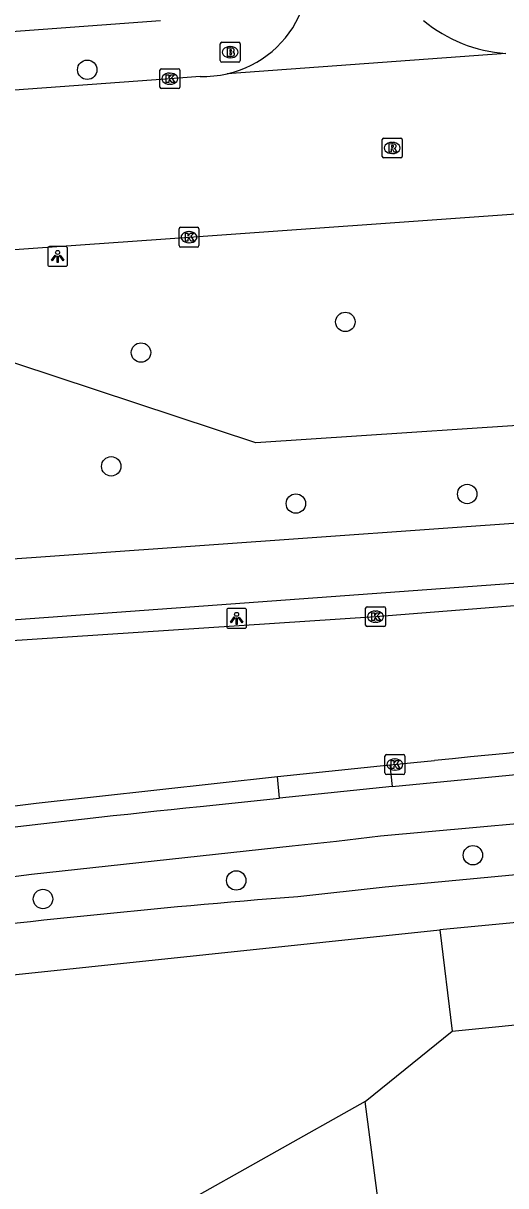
# Model space of a CAD drawing. Extents: x 159053 to 160041, y 380450 to 381422.
# Drawn here: x 159764.4 to 159788.7, y 380816.4 to 380875 of the extents above; entities that cross this region are included whole.
import ezdxf

# ---------------------------------------------------------------- set-up
doc = ezdxf.new("R2010")
doc.units = 0
for name, color, linetype in [('IMGEO_Berm_groen', 7, 'Continuous'), ('IMGEO_Boom', 7, 'Continuous'), ('IMGEO_Brandkraan', 7, 'Continuous'), ('IMGEO_Fietspad_gesloten', 7, 'Continuous'), ('IMGEO_Groenvoorziening', 7, 'Continuous'), ('IMGEO_Kolk', 7, 'Continuous'), ('IMGEO_Lichtpunt', 7, 'Continuous'), ('IMGEO_Loofbos', 7, 'Continuous'), ('IMGEO_Rijbaan_lokaal_gesloten', 7, 'Continuous'), ('IMGEO_Rijbaan_lokaal_open', 7, 'Continuous'), ('IMGEO_Rioolput', 7, 'Continuous'), ('IMGEO_Voetpad_open', 7, 'Continuous')]:
    doc.layers.add(name, color=color, linetype=linetype)

msp = doc.modelspace()

# ---------------------------------------------------------------- linework, layer by layer
at = {"layer": 'IMGEO_Berm_groen'}
msp.add_lwpolyline([(159954.072, 380860.782), (159954.947, 380862.677), (159947.514, 380867.988), (159937.181, 380868.08), (159926.058, 380860.703), (159902.245, 380860.568), (159882.127, 380860.285), (159849.043, 380858.685), (159776.078, 380853.854), (159762.004, 380858.511), (159750.877, 380857.546), (159748.112, 380854.334), (159749.968, 380850.893)], dxfattribs=at)
at = {"layer": 'IMGEO_Boom'}
for centre in [(159767.595, 380872.644), (159780.589, 380859.942), (159770.301, 380858.397), (159768.802, 380852.668), (159786.722, 380851.274), (159778.097, 380850.791), (159787.01, 380833.082), (159775.097, 380831.809), (159765.366, 380830.875)]:
    msp.add_circle(centre, 0.489, dxfattribs=at)
at = {"layer": 'IMGEO_Brandkraan'}
for p, q in [((159774.292, 380873.102), (159774.292, 380873.954)), ((159774.367, 380874.028), (159775.219, 380874.028)), ((159775.293, 380873.954), (159775.293, 380873.102)), ((159774.78, 380873.808), (159774.805, 380873.808)), ((159775.219, 380873.028), (159774.367, 380873.028)), ((159774.803, 380873.248), (159774.778, 380873.248))]:
    msp.add_line(p, q, dxfattribs=at)
for points in [[(159774.292, 380873.102), (159774.292, 380873.954)], [(159774.367, 380874.028), (159775.219, 380874.028)], [(159775.293, 380873.954), (159775.293, 380873.102)], [(159774.64, 380873.728), (159774.64, 380873.328), (159774.853, 380873.328)], [(159774.871, 380873.728), (159774.64, 380873.728)], [(159774.819, 380873.647), (159774.765, 380873.647), (159774.765, 380873.571)], [(159774.765, 380873.571), (159774.818, 380873.571)], [(159774.827, 380873.495), (159774.765, 380873.495), (159774.765, 380873.414)], [(159774.765, 380873.414), (159774.827, 380873.414)], [(159775.219, 380873.028), (159774.367, 380873.028)]]:
    msp.add_lwpolyline(points, dxfattribs=at)
for centre, radius, start, end in [((159774.369, 380873.952), 0.0765, 91.55205, 178.44795), ((159774.369, 380873.952), 0.0765, 91.55205, 178.44795), ((159775.217, 380873.952), 0.0765, 1.55205, 88.44795), ((159775.217, 380873.952), 0.0765, 1.55205, 88.44795), ((159774.82, 380873.609), 0.0379, 267.82845, 90.93552), ((159774.828, 380873.454), 0.0404, 269.87594, 90.50774), ((159774.859, 380873.579), 0.251, 268.66757, 293.53466), ((159774.875, 380873.583), 0.145, 59.4692, 91.53667), ((159774.9, 380873.63), 0.0922, 285.51372, 58.15012), ((159774.905, 380873.438), 0.105, 301.31148, 78.98903), ((159774.369, 380873.104), 0.0765, 181.55205, 268.44795), ((159774.369, 380873.104), 0.0765, 181.55205, 268.44795), ((159775.217, 380873.104), 0.0765, 271.55205, 358.44795), ((159775.217, 380873.104), 0.0765, 271.55205, 358.44795)]:
    msp.add_arc(centre, radius, start, end, dxfattribs=at)
for centre, major_axis, ratio, start_param, end_param in [((159774.779, 380873.528), (-0.387, 0.002), 0.722429, 4.712389, 7.853982), ((159774.804, 380873.528), (-0.39, 0.002), 0.717154, 1.570796, 4.712389)]:
    msp.add_ellipse(centre, major_axis=major_axis, ratio=ratio, start_param=start_param, end_param=end_param, dxfattribs=at)
at = {"layer": 'IMGEO_Fietspad_gesloten'}
for points in [[(159941.999, 380856.385), (159900.169, 380856.239), (159882.277, 380855.98), (159871.949, 380855.624), (159861.854, 380855.168), (159841.235, 380853.915), (159802.241, 380850.732), (159761.702, 380847.843)], [(159761.439, 380844.812), (159761.948, 380844.796), (159802.587, 380847.782), (159841.485, 380850.858), (159862.024, 380852.122), (159872.183, 380852.589), (159882.27, 380852.951), (159889.555, 380853.072), (159900.233, 380853.185), (159942.503, 380853.274)], [(159910.68, 380840.553), (159895.529, 380840.777), (159881.767, 380840.815), (159866.711, 380840.268), (159847.733, 380839.268), (159829.391, 380838.092), (159816.52, 380837.079), (159805.933, 380836.234), (159794.256, 380835.108), (159782.362, 380834.033), (159780.139, 380833.78), (159777.916, 380833.53), (159764.795, 380832.11), (159750.001, 380830.175), (159741.062, 380829.019)], [(159782.939, 380836.546), (159797.322, 380837.932)], [(159782.939, 380836.546), (159777.271, 380835.957)], [(159773.282, 380835.527), (159777.271, 380835.957)]]:
    msp.add_lwpolyline(points, dxfattribs=at)
msp.add_arc((159855.422, 380049.693), 790.115, 95.967208, 97.668483, dxfattribs=at)
at = {"layer": 'IMGEO_Groenvoorziening'}
msp.add_lwpolyline([(159781.59, 380820.677), (159785.965, 380824.217)], dxfattribs=at)
at = {"layer": 'IMGEO_Kolk'}
for p, q in [((159771.253, 380871.767), (159771.253, 380872.619)), ((159771.328, 380872.693), (159772.18, 380872.693)), ((159771.741, 380872.473), (159771.766, 380872.473)), ((159772.254, 380872.619), (159772.254, 380871.767)), ((159772.18, 380871.693), (159771.328, 380871.693)), ((159771.764, 380871.913), (159771.739, 380871.913)), ((159772.218, 380863.784), (159772.218, 380864.636)), ((159772.293, 380864.71), (159773.145, 380864.71)), ((159773.219, 380864.636), (159773.219, 380863.784)), ((159772.729, 380863.93), (159772.704, 380863.93)), ((159772.706, 380864.49), (159772.731, 380864.49)), ((159773.145, 380863.71), (159772.293, 380863.71)), ((159781.606, 380844.67), (159781.606, 380845.522)), ((159781.681, 380845.596), (159782.533, 380845.596)), ((159782.094, 380845.376), (159782.119, 380845.376)), ((159782.607, 380845.522), (159782.607, 380844.67)), ((159782.117, 380844.816), (159782.092, 380844.816)), ((159782.533, 380844.596), (159781.681, 380844.596)), ((159782.58, 380837.223), (159782.58, 380838.075)), ((159782.655, 380838.149), (159783.507, 380838.149)), ((159783.068, 380837.929), (159783.093, 380837.929)), ((159783.581, 380838.075), (159783.581, 380837.223)), ((159783.507, 380837.149), (159782.655, 380837.149)), ((159783.091, 380837.369), (159783.066, 380837.369))]:
    msp.add_line(p, q, dxfattribs=at)
for points in [[(159771.253, 380871.767), (159771.253, 380872.619)], [(159771.328, 380872.693), (159772.18, 380872.693)], [(159771.574, 380872.393), (159771.697, 380872.393), (159771.697, 380872.242), (159771.827, 380872.393), (159771.991, 380872.393), (159771.845, 380872.242), (159771.998, 380871.993), (159771.846, 380871.993), (159771.761, 380872.157), (159771.697, 380872.09), (159771.697, 380871.993), (159771.574, 380871.993), (159771.574, 380872.393)], [(159772.254, 380872.619), (159772.254, 380871.767)], [(159772.18, 380871.693), (159771.328, 380871.693)], [(159772.218, 380863.784), (159772.218, 380864.636)], [(159772.293, 380864.71), (159773.145, 380864.71)], [(159773.219, 380864.636), (159773.219, 380863.784)], [(159772.539, 380864.41), (159772.662, 380864.41), (159772.662, 380864.259), (159772.792, 380864.41), (159772.956, 380864.41), (159772.81, 380864.259), (159772.963, 380864.01), (159772.811, 380864.01), (159772.726, 380864.174), (159772.662, 380864.107), (159772.662, 380864.01), (159772.539, 380864.01), (159772.539, 380864.41)], [(159773.145, 380863.71), (159772.293, 380863.71)], [(159781.606, 380844.67), (159781.606, 380845.522)], [(159781.681, 380845.596), (159782.533, 380845.596)], [(159781.927, 380845.296), (159782.05, 380845.296), (159782.05, 380845.145), (159782.18, 380845.296), (159782.344, 380845.296), (159782.198, 380845.145), (159782.351, 380844.896), (159782.199, 380844.896), (159782.114, 380845.06), (159782.05, 380844.993), (159782.05, 380844.896), (159781.927, 380844.896), (159781.927, 380845.296)], [(159782.607, 380845.522), (159782.607, 380844.67)], [(159782.533, 380844.596), (159781.681, 380844.596)], [(159782.58, 380837.223), (159782.58, 380838.075)], [(159782.655, 380838.149), (159783.507, 380838.149)], [(159782.901, 380837.849), (159783.024, 380837.849), (159783.024, 380837.698), (159783.154, 380837.849), (159783.318, 380837.849), (159783.172, 380837.698), (159783.325, 380837.449), (159783.173, 380837.449), (159783.088, 380837.613), (159783.024, 380837.546), (159783.024, 380837.449), (159782.901, 380837.449), (159782.901, 380837.849)], [(159783.581, 380838.075), (159783.581, 380837.223)], [(159783.507, 380837.149), (159782.655, 380837.149)]]:
    msp.add_lwpolyline(points, dxfattribs=at)
for centre, start, end in [((159771.33, 380872.617), 91.55205, 178.44795), ((159771.33, 380872.617), 91.55205, 178.44795), ((159772.178, 380872.617), 1.55205, 88.44795), ((159772.178, 380872.617), 1.55205, 88.44795), ((159771.33, 380871.769), 181.55205, 268.44795), ((159771.33, 380871.769), 181.55205, 268.44795), ((159772.178, 380871.769), 271.55205, 358.44795), ((159772.178, 380871.769), 271.55205, 358.44795), ((159772.295, 380864.634), 91.55205, 178.44795), ((159772.295, 380864.634), 91.55205, 178.44795), ((159773.143, 380864.634), 1.55205, 88.44795), ((159773.143, 380864.634), 1.55205, 88.44795), ((159772.295, 380863.786), 181.55205, 268.44795), ((159772.295, 380863.786), 181.55205, 268.44795), ((159773.143, 380863.786), 271.55205, 358.44795), ((159773.143, 380863.786), 271.55205, 358.44795), ((159781.683, 380845.52), 91.55205, 178.44795), ((159781.683, 380845.52), 91.55205, 178.44795), ((159782.531, 380845.52), 1.55205, 88.44795), ((159782.531, 380845.52), 1.55205, 88.44795), ((159781.683, 380844.672), 181.55205, 268.44795), ((159781.683, 380844.672), 181.55205, 268.44795), ((159782.531, 380844.672), 271.55205, 358.44795), ((159782.531, 380844.672), 271.55205, 358.44795), ((159782.657, 380838.073), 91.55205, 178.44795), ((159782.657, 380838.073), 91.55205, 178.44795), ((159783.505, 380838.073), 1.55205, 88.44795), ((159783.505, 380838.073), 1.55205, 88.44795), ((159782.657, 380837.225), 181.55205, 268.44795), ((159782.657, 380837.225), 181.55205, 268.44795), ((159783.505, 380837.225), 271.55205, 358.44795), ((159783.505, 380837.225), 271.55205, 358.44795)]:
    msp.add_arc(centre, 0.0765, start, end, dxfattribs=at)
for centre, major_axis, ratio, start_param, end_param in [((159771.74, 380872.193), (-0.387, 0.002), 0.722429, 4.712389, 7.853982), ((159771.765, 380872.193), (-0.39, 0.002), 0.717154, 1.570796, 4.712389), ((159772.705, 380864.21), (-0.387, 0.002), 0.722429, 4.712389, 7.853982), ((159772.73, 380864.21), (-0.39, 0.002), 0.717154, 1.570796, 4.712389), ((159782.093, 380845.096), (-0.387, 0.002), 0.722429, 4.712389, 7.853982), ((159782.118, 380845.096), (-0.39, 0.002), 0.717154, 1.570796, 4.712389), ((159783.067, 380837.649), (-0.387, 0.002), 0.722429, 4.712389, 7.853982), ((159783.092, 380837.649), (-0.39, 0.002), 0.717154, 1.570796, 4.712389)]:
    msp.add_ellipse(centre, major_axis=major_axis, ratio=ratio, start_param=start_param, end_param=end_param, dxfattribs=at)
at = {"layer": 'IMGEO_Lichtpunt'}
for p, q in [((159765.606, 380863.644), (159765.606, 380862.837)), ((159765.606, 380863.644), (159765.606, 380862.837)), ((159766.508, 380863.739), (159765.7, 380863.739)), ((159766.508, 380863.739), (159765.7, 380863.739)), ((159766.602, 380862.837), (159766.602, 380863.644)), ((159766.602, 380862.837), (159766.602, 380863.644)), ((159765.7, 380862.743), (159766.508, 380862.743)), ((159765.7, 380862.743), (159766.508, 380862.743)), ((159774.615, 380845.416), (159774.615, 380844.609)), ((159774.615, 380845.416), (159774.615, 380844.609)), ((159775.517, 380845.511), (159774.709, 380845.511)), ((159775.517, 380845.511), (159774.709, 380845.511)), ((159775.611, 380844.609), (159775.611, 380845.416)), ((159775.611, 380844.609), (159775.611, 380845.416)), ((159774.709, 380844.515), (159775.517, 380844.515)), ((159774.709, 380844.515), (159775.517, 380844.515))]:
    msp.add_line(p, q, dxfattribs=at)
for points in [[(159765.98, 380863.308), (159766.019, 380863.28), (159765.831, 380863.018), (159765.793, 380863.045), (159765.98, 380863.308)], [(159766.082, 380863.26), (159766.129, 380863.26), (159766.129, 380862.938), (159766.082, 380862.938), (159766.082, 380863.26)], [(159766.192, 380863.28), (159766.23, 380863.307), (159766.417, 380863.045), (159766.378, 380863.017), (159766.192, 380863.28)], [(159774.989, 380845.08), (159775.028, 380845.052), (159774.84, 380844.79), (159774.802, 380844.817), (159774.989, 380845.08)], [(159775.091, 380845.032), (159775.138, 380845.032), (159775.138, 380844.71), (159775.091, 380844.71), (159775.091, 380845.032)], [(159775.201, 380845.052), (159775.239, 380845.079), (159775.426, 380844.817), (159775.387, 380844.789), (159775.201, 380845.052)]]:
    msp.add_lwpolyline(points, dxfattribs=at)
for centre in [(159766.105, 380863.442), (159775.114, 380845.214)]:
    msp.add_circle(centre, 0.0994, dxfattribs=at)
for centre, start, end in [((159765.7, 380863.644), 90, 180), ((159765.7, 380863.644), 90, 180), ((159766.508, 380863.644), 0, 90), ((159766.508, 380863.644), 0, 90), ((159765.7, 380862.837), 180, 270), ((159765.7, 380862.837), 180, 270), ((159766.508, 380862.837), 270, 0), ((159766.508, 380862.837), 270, 360), ((159774.709, 380845.416), 90, 180), ((159774.709, 380845.416), 90, 180), ((159775.517, 380845.416), 0, 90), ((159775.517, 380845.416), 0, 90), ((159774.709, 380844.609), 180, 270), ((159774.709, 380844.609), 180, 270), ((159775.517, 380844.609), 270, 0), ((159775.517, 380844.609), 270, 360)]:
    msp.add_arc(centre, 0.0946, start, end, dxfattribs=at)
at = {"layer": 'IMGEO_Loofbos'}
for points in [[(159785.347, 380829.324), (159785.965, 380824.217)], [(159785.965, 380824.217), (159791.154, 380824.748), (159795.064, 380795.033), (159785.081, 380793.996), (159781.59, 380820.677)], [(159781.59, 380820.677), (159772.163, 380815.373)]]:
    msp.add_lwpolyline(points, dxfattribs=at)
at = {"layer": 'IMGEO_Rijbaan_lokaal_gesloten'}
for points in [[(159942.485, 380852.167), (159900.033, 380852.075), (159882.524, 380851.86), (159861.995, 380851.083), (159841.53, 380849.793), (159782.107, 380845.096), (159761.503, 380843.735)], [(159777.173, 380837.048), (159782.829, 380837.626)], [(159782.829, 380837.626), (159785.084, 380837.847)], [(159741.041, 380832.587), (159743.212, 380832.908), (159749.994, 380833.835), (159765.03, 380835.703), (159777.173, 380837.048)]]:
    msp.add_lwpolyline(points, dxfattribs=at)
msp.add_arc((159920.857, 379507.845), 1336.914, 94.580665, 95.828853, dxfattribs=at)
at = {"layer": 'IMGEO_Rijbaan_lokaal_open'}
for points in [[(159788.662, 380873.469), (159774.644, 380872.438)], [(159773.274, 380872.311), (159771.754, 380872.193), (159761.386, 380871.43)], [(159762.009, 380863.451), (159772.719, 380864.21), (159788.948, 380865.369), (159790.225, 380865.491), (159808.442, 380866.749), (159835.02, 380868.611), (159840.308, 380868.954), (159851.567, 380869.572), (159853.852, 380869.682), (159860.577, 380869.987)]]:
    msp.add_lwpolyline(points, dxfattribs=at)
for centre, radius, start, end in [((159773.474, 380877.595), 5.288, 282.78059, 338.08013), ((159789.139, 380880.661), 7.207, 230.22833, 266.20709), ((159773.472, 380877.626), 5.319, 267.86432, 282.72813)]:
    msp.add_arc(centre, radius, start, end, dxfattribs=at)
at = {"layer": 'IMGEO_Rioolput'}
for p, q in [((159782.521, 380869.204), (159783.373, 380869.204)), ((159782.446, 380868.278), (159782.446, 380869.13)), ((159782.934, 380868.984), (159782.959, 380868.984)), ((159783.447, 380869.13), (159783.447, 380868.278)), ((159783.373, 380868.204), (159782.521, 380868.204)), ((159782.957, 380868.424), (159782.932, 380868.424))]:
    msp.add_line(p, q, dxfattribs=at)
for points in [[(159782.521, 380869.204), (159783.373, 380869.204)], [(159782.446, 380868.278), (159782.446, 380869.13)], [(159783.035, 380868.902), (159782.783, 380868.904), (159782.783, 380868.504)], [(159782.783, 380868.504), (159782.907, 380868.504), (159782.907, 380868.666), (159782.918, 380868.666)], [(159782.961, 380868.823), (159782.907, 380868.823), (159782.907, 380868.742)], [(159782.907, 380868.742), (159782.959, 380868.742)], [(159782.965, 380868.637), (159783.036, 380868.504), (159783.176, 380868.504), (159783.111, 380868.63)], [(159783.447, 380869.13), (159783.447, 380868.278)], [(159783.373, 380868.204), (159782.521, 380868.204)]]:
    msp.add_lwpolyline(points, dxfattribs=at)
for centre, radius, start, end in [((159782.523, 380869.128), 0.0765, 91.55205, 178.44795), ((159782.523, 380869.128), 0.0765, 91.55205, 178.44795), ((159783.371, 380869.128), 0.0765, 1.55205, 88.44795), ((159783.371, 380869.128), 0.0765, 1.55205, 88.44795), ((159782.917, 380868.613), 0.0533, 26.02933, 88.69889), ((159782.943, 380868.931), 0.19, 274.7715, 282.96867), ((159782.967, 380868.727), 0.0964, 77.00612, 93.18647), ((159782.981, 380868.784), 0.0378, 276.66336, 79.67722), ((159783.034, 380868.792), 0.109, 350.36119, 89.41601), ((159783.032, 380868.792), 0.112, 277.58423, 350.98172), ((159783.016, 380868.577), 0.108, 29.51342, 73.79051), ((159782.523, 380868.28), 0.0765, 181.55205, 268.44795), ((159782.523, 380868.28), 0.0765, 181.55205, 268.44795), ((159783.371, 380868.28), 0.0765, 271.55205, 358.44795), ((159783.371, 380868.28), 0.0765, 271.55205, 358.44795)]:
    msp.add_arc(centre, radius, start, end, dxfattribs=at)
for centre, major_axis, ratio, start_param, end_param in [((159782.933, 380868.704), (-0.387, 0.002), 0.722429, 4.712389, 7.853982), ((159782.958, 380868.704), (-0.39, 0.002), 0.717154, 1.570796, 4.712389)]:
    msp.add_ellipse(centre, major_axis=major_axis, ratio=ratio, start_param=start_param, end_param=end_param, dxfattribs=at)
at = {"layer": 'IMGEO_Voetpad_open'}
for points in [[(159771.29, 380875.112), (159742.194, 380872.96)], [(159892.867, 380838.703), (159877.659, 380837.926), (159866.272, 380837.626), (159856.459, 380837.316), (159846.164, 380836.663), (159835.172, 380835.957), (159829.891, 380835.605), (159825.321, 380835.368), (159814.367, 380834.536), (159804.187, 380833.616), (159793.893, 380832.569), (159790.25, 380832.194), (159782.596, 380831.469), (159778.192, 380830.991)], [(159782.829, 380837.626), (159782.939, 380836.546)], [(159777.271, 380835.957), (159777.173, 380837.048)], [(159825.51, 380832.815), (159819.161, 380832.329), (159814.701, 380832.124), (159785.347, 380829.324)], [(159708.326, 380819.591), (159717.253, 380820.944), (159731.535, 380823.109), (159749.99, 380825.599), (159785.347, 380829.324)]]:
    msp.add_lwpolyline(points, dxfattribs=at)
msp.add_arc((159812.794, 380388.632), 443.71, 94.4726, 97.26403, dxfattribs=at)

doc.saveas('drawing.dxf')
